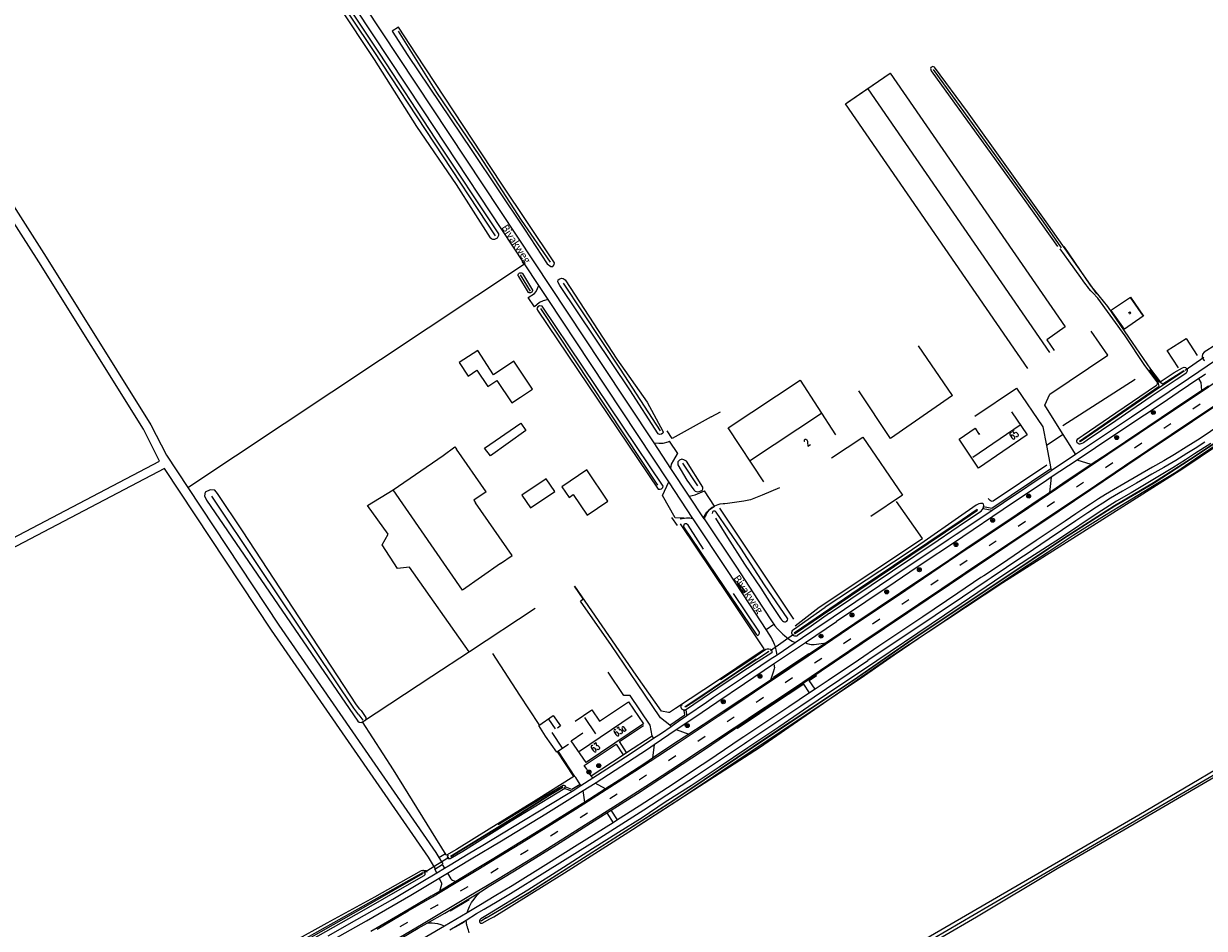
# Model space of a CAD drawing. Extents: x 177628 to 188968, y 384226 to 390673.
# Tile 362 of 393: x 185481 to 185885, y 387807 to 388116. Entities that reach past the tile are written whole.
import ezdxf

# ---------------------------------------------------------------- set-up
doc = ezdxf.new("R2010")
doc.units = 0
doc.linetypes.add('VW-3-9_STREEP', pattern=[12, 3, -9])
for name, color, linetype, lineweight in [('1237', 253, 'Continuous', 13), ('2901', 253, 'Continuous', 13), ('4502', 253, 'Continuous', 13), ('B-AF-CULT-GD', 253, 'HEKWERK', 13), ('B-AF-HAAG-GD', 253, 'HAAG', 13), ('B-AF-HEGR-GD', 253, 'HEKHAAG', 13), ('B-AF-HEKW-GD', 253, 'HEKWERK', 13), ('B-AF-RAST-GD', 253, 'HEKWERK', 13), ('B-BP-BOOM-GD', 253, 'Continuous', 13), ('B-GB-BOUW-GD', 14, 'Continuous', 13), ('B-GB-NOKL-GD', 14, 'Continuous', 13), ('B-MK-ASSTRP-GD', 253, 'VW-3-9_STREEP', 13), ('B-MK-DRIEH-GD', 253, 'VW-HAAIETAND50-L-B', 13), ('B-MK-PIJL-GD', 253, 'Continuous', 13), ('B-MK-STRP-GD', 253, 'Continuous', 13), ('B-TR-SLOO-GD', 253, 'Continuous', 13), ('B-VH-FPAD-GD', 8, 'Continuous', 13), ('B-VH-GOOT-GD', 253, 'Continuous', 13), ('B-VH-HFDR-GD', 8, 'Continuous', 13), ('B-VH-MATE-GD', 253, 'Continuous', 13), ('B-VH-OVRG-GD', 8, 'Continuous', 13), ('B-WT-HDUIK-GD', 253, 'Continuous', 13), ('B01_D', 14, 'Continuous', 9), ('B01_T', 14, 'Continuous', 9), ('B02_F', 14, 'Continuous', 9), ('B02_T', 14, 'Continuous', 9), ('B14_F', 14, 'Continuous', 9), ('T02_F', 253, 'RASTER', 9), ('T03_F', 253, 'Continuous', 9), ('T03_T', 253, 'Continuous', 9), ('T04_F', 253, 'HAAG', 9), ('T07_F', 253, 'Continuous', 9), ('T09_F', 253, 'Continuous', 9), ('T09_T', 253, 'Continuous', 9), ('T10_F', 253, 'Continuous', 9), ('T22_F', 253, 'Continuous', 9), ('V00_F', 8, 'Continuous', 9), ('V00_T', 8, 'Continuous', 9), ('V06_F', 8, 'Continuous', 9), ('Z06', 7, 'Continuous', 9)]:
    doc.layers.add(name, color=color, linetype=linetype, lineweight=lineweight)
doc.styles.add('Legend', font='calibri.ttf')
doc.styles.add('ROMANS', font='ROMANS.shx', dxfattribs={"oblique": 45})
doc.linetypes.add('HAAG', pattern='A,4,-1,[5,TOPOCAD.SHX,S=0.35,R=0,X=-0.35,Y=-0.35],-1', length=6)
doc.linetypes.add('HEKHAAG', pattern='A,7,-1.5,[1,ProvNB.shx,S=0.75,R=45,X=0,Y=0],-1.5,7,-1.5,[1,ProvNB.shx,S=0.75,R=0,X=0,Y=0],-1.5', length=20)
doc.linetypes.add('HEKWERK', pattern='A,7,-1.5,[1,ProvNB.shx,S=0.75,R=0,X=0,Y=0],-1.5', length=10)
doc.linetypes.add('RASTER', pattern='A,4,-1,[4,TOPOCAD.SHX,S=0.5,R=0,X=-0.5,Y=0],-1', length=6)
doc.linetypes.add('VW-HAAIETAND50-L-B', pattern='A,0,-0.5,[138,NLCS.SHX,S=1,R=0,X=-0.625,Y=0],-0.5', length=1)

# ---------------------------------------------------------------- blocks, each defined once
blk = doc.blocks.new('2901_2901', base_point=(177628.113717, 385871.174588))
at = {"layer": '2901'}
for radius in [0.675, 0.45, 0.225]:
    blk.add_circle((177628.113717, 385871.174588), radius, dxfattribs=at)
blk = doc.blocks.new('1237_1237', base_point=(177627.545238, 385871.174588))
at = {"layer": '1237'}
blk.add_polyline3d([(177631.545238, 385871.68062, 0), (177631.543372, 385870.675867, 0), (177627.545238, 385871.174588, 0)], close=True, dxfattribs=at)
blk.add_polyline3d([(177631.034959, 385871.531102, 0), (177631.035602, 385870.817499, 0), (177628.200317, 385871.178854, 0), (177631.03076, 385871.532031, 0)], dxfattribs=at)

msp = doc.modelspace()

# ---------------------------------------------------------------- linework, layer by layer
at = {"layer": 'B-AF-CULT-GD', "flags": 128}
for points in [[(185798.448, 387989.099), (185786.761, 388006.131)], [(185777.213, 387974.374), (185766.32, 387990.643)]]:
    msp.add_lwpolyline(points, dxfattribs=at)
at = {"layer": 'B-AF-HAAG-GD', "flags": 128}
for points in [[(185830.649, 387965.247), (185812.35, 387952.885), (185811.958, 387952.866), (185811.579, 387952.951), (185811.299, 387953.123), (185810.633, 387953.835)], [(185718.632, 387950.53), (185744.027, 387912.576)], [(185752.839, 387916.603), (185788.132, 387940.143), (185779.294, 387952.777)], [(185633.165, 387901.495), (185655.648, 387916.358)], [(185744.518, 387910.215), (185752.839, 387916.603)]]:
    msp.add_lwpolyline(points, dxfattribs=at)
at = {"layer": 'B-AF-HEGR-GD', "flags": 128}
for points in [[(185656.964, 387876.487), (185650.381, 387886.555)], [(185668.886, 387858.729), (185663.383, 387866.985)]]:
    msp.add_lwpolyline(points, dxfattribs=at)
at = {"layer": 'B-AF-HEKW-GD', "flags": 128}
msp.add_lwpolyline([(185650.381, 387886.555), (185641.158, 387900.761)], dxfattribs=at)
at = {"layer": 'B-AF-RAST-GD', "flags": 128}
for points in [[(185859.229, 388022.618), (185863.606, 388016.236), (185857.243, 388011.842), (185852.731, 388018.198)], [(185836.136, 387978.873), (185860.911, 387994.734)], [(185798.448, 387989.099), (185777.213, 387974.374)], [(185705.199, 387945.171), (185721.749, 387920.587), (185733.808, 387902.378)], [(185701.231, 387880.645), (185698.823, 387881.087), (185690.181, 387893.438), (185669.137, 387923.843)], [(185668.886, 387858.729), (185655.953, 387850.605), (185639.853, 387840.619), (185628.654, 387833.716), (185625.281, 387831.721), (185625.187, 387831.873), (185607.117, 387860.957), (185596.503, 387877.434), (185620.287, 387893.078), (185633.165, 387901.495)], [(185733.808, 387902.378), (185733.936, 387902.184), (185730.597, 387899.937), (185718.383, 387891.721), (185703.598, 387881.99), (185701.616, 387880.575), (185701.231, 387880.645)]]:
    msp.add_lwpolyline(points, dxfattribs=at)
at = {"layer": 'B-GB-BOUW-GD', "flags": 128}
for points in [[(185824.182, 387998.355), (185761.79, 388088.938), (185777.049, 388099.41), (185836.906, 388012.638), (185830.637, 388008.201), (185833.169, 388004.548)], [(185858.649, 388017.416), (185859.118, 388017.776), (185859.441, 388017.344), (185858.979, 388016.986)], [(185733.837, 387959.498), (185721.659, 387978.088), (185746.266, 387994.297), (185758.424, 387975.686)], [(185818.56, 387983.532), (185823.987, 387975.64), (185807.357, 387964.237), (185800.663, 387974.114), (185806.121, 387977.866), (185807.433, 387975.915), (185807.801, 387976.134)], [(185756.981, 387967.716), (185767.771, 387974.872), (185781.244, 387955.033), (185770.419, 387947.685)], [(185669.265, 387877.633), (185674.97, 387881.511), (185677.614, 387877.602), (185687.538, 387884.286), (185692.701, 387876.717), (185673.081, 387863.522), (185667.884, 387870.921), (185671.941, 387873.698)], [(185667.076, 387869.675), (185663.011, 387866.98), (185659.158, 387872.539), (185656.868, 387876.148), (185661.824, 387879.53), (185664.26, 387876.005), (185663.24, 387875.293)]]:
    msp.add_lwpolyline(points, dxfattribs=at)
at = {"layer": 'B-GB-NOKL-GD', "flags": 128}
for points in [[(185831.694, 388003.838), (185769.505, 388094.015)], [(185753.566, 387982.922), (185729.285, 387966.904)], [(185821.524, 387978.922), (185805.335, 387967.822)], [(185662.581, 387875.032), (185660.308, 387878.305)], [(185670.758, 387867.337), (185688.844, 387879.634)], [(185676.419, 387873.282), (185672.635, 387878.95)], [(185661.33, 387873.727), (185664.902, 387868.453)]]:
    msp.add_lwpolyline(points, dxfattribs=at)
at = {"layer": 'B-MK-ASSTRP-GD', "flags": 128}
msp.add_lwpolyline([(183944.412, 387070.458), (183952.02, 387071.296), (183963.432, 387072.6), (183973.755, 387073.811), (183985.142, 387075.148), (183997.902, 387076.643), (184007.149, 387077.803), (184012.738, 387078.504), (184015.866, 387078.896), (184023.787, 387079.902), (184031.733, 387080.99), (184038.514, 387081.946), (184046.324, 387083.075), (184052.616, 387084.079), (184062.372, 387085.69), (184070.358, 387087.095), (184078.883, 387088.72), (184087.355, 387090.364), (184096.7, 387092.235), (184103.899, 387093.77), (184111.252, 387095.404), (184111.425, 387095.442), (184123.771, 387098.311), (184141.375, 387102.722), (184156.811, 387106.905), (184172.406, 387111.313), (184186.27, 387115.349), (184204.637, 387120.724), (184207.727, 387121.634), (184232.843, 387129.032), (184261.594, 387137.507), (184282.846, 387143.719), (184303.661, 387149.86), (184329.525, 387157.49), (184363.913, 387167.629), (184386.852, 387174.392), (184399.561, 387178.199), (184421.138, 387184.662), (184444.005, 387191.692), (184478.045, 387202.775), (184494.748, 387208.642), (184494.795, 387208.659), (184523.173, 387218.628), (184556.574, 387231.119), (184568.123, 387235.659), (184581.873, 387241.073), (184588.922, 387243.903), (184593.818, 387245.869), (184604.923, 387250.423), (184615.77, 387254.954), (184627.213, 387259.841), (184637.793, 387264.424), (184640.053, 387265.403), (184649.118, 387269.411), (184659.082, 387273.839), (184668.953, 387278.291), (184679.316, 387283.034), (184680.524, 387283.598), (184689.441, 387287.756), (184701.045, 387293.259), (184707.642, 387296.431), (184711.53, 387298.3), (184722.574, 387303.686), (184732.981, 387308.85), (184744.376, 387314.625), (184757.465, 387321.371), (184764.891, 387325.23), (184769.978, 387327.929), (184772.279, 387329.149), (184779.804, 387333.137), (184788.663, 387337.88), (184796.924, 387342.374), (184806.667, 387347.717), (184820.048, 387355.183), (184832.827, 387362.444), (184841.52, 387367.432), (184852.236, 387373.672), (184857.149, 387376.589), (184862.643, 387379.851), (184875.281, 387387.456), (184888.489, 387395.43), (184901.182, 387403.142), (184912.27, 387409.862), (184924.556, 387417.313), (184935.934, 387424.236), (184942.669, 387428.329), (184949.693, 387432.598), (184962.622, 387440.407), (184975.889, 387448.482), (184988.19, 387455.933), (185001.979, 387464.296), (185015.043, 387472.229), (185028.182, 387480.188), (185030.347, 387481.499), (185044.149, 387489.84), (185073.274, 387507.538), (185096.242, 387521.471), (185113.689, 387532.026), (185114.259, 387532.371), (185120.036, 387535.878), (185131.893, 387543.117), (185146.548, 387552), (185161.393, 387560.989), (185172.777, 387567.864), (185182.893, 387573.996), (185193.695, 387580.423), (185199.264, 387583.686), (185204.585, 387586.804), (185212.923, 387591.643), (185221.14, 387596.338), (185232.105, 387602.57), (185240.882, 387607.498), (185249.419, 387612.192), (185257.663, 387616.673), (185269.427, 387623.04), (185286.671, 387632.329), (185294.499, 387636.546), (185316.587, 387648.416), (185329.692, 387655.461), (185348.253, 387665.478), (185369.366, 387676.846), (185374.563, 387679.641), (185390.424, 387688.172), (185400.986, 387693.869), (185422.114, 387705.266), (185443.177, 387716.608), (185462.76, 387727.158), (185466.73, 387729.298), (185497.075, 387745.679), (185513.336, 387754.404), (185525.616, 387760.989), (185535.704, 387766.436), (185545.139, 387771.54), (185550.773, 387774.601), (185554.252, 387776.491), (185561.636, 387780.477), (185568.948, 387784.48), (185577.123, 387788.996), (185586.07, 387793.974), (185595.122, 387799.084), (185603.096, 387803.642), (185613.748, 387809.838), (185622.033, 387814.709), (185629.021, 387818.899), (185635.198, 387822.604), (185637.515, 387824.01), (185644.061, 387827.983), (185652.489, 387833.182), (185661.818, 387838.964), (185670.926, 387844.668), (185679.882, 387850.337), (185691.271, 387857.643), (185699.088, 387862.764), (185706.4, 387867.567), (185719.727, 387876.444), (185721.675, 387877.754), (185729.973, 387883.334), (185732.242, 387884.86), (185738.299, 387888.973), (185757.89, 387902.042), (185765.768, 387907.38), (185804.927, 387933.722), (185805.444, 387934.069), (185845.245, 387960.79), (185875.094, 387980.841), (185887.944, 387989.473), (185905.016, 388000.94), (185940.462, 388024.767), (185970.341, 388044.898), (185970.919, 388045.287), (185982.816, 388053.292), (186020.236, 388078.437), (186053.905, 388101.084), (186060.105, 388105.254), (186099.969, 388132.042), (186136.894, 388156.876), (186139.014, 388158.302), (186178.944, 388185.13), (186211.32, 388206.914), (186219.794, 388212.613), (186258.815, 388238.852), (186294.99, 388263.063), (186302.966, 388268.318), (186324.939, 388282.795), (186354.934, 388302.418), (186384.967, 388322.047), (186386.61, 388323.124), (186415.006, 388341.733), (186447.357, 388363.161), (186469.928, 388378.422), (186487.988, 388390.634), (186522.539, 388414.381), (186552.061, 388434.794), (186552.375, 388435.011), (186591.589, 388462.132), (186621.245, 388482.669), (186634.606, 388491.916), (186650.955, 388503.231), (186680.626, 388523.721), (186716.861, 388548.786), (186720.265, 388551.141), (186761.12, 388579.373), (186799.113, 388605.659), (186800.413, 388606.558), (186843.546, 388636.4), (186881.346, 388662.561), (186902.899, 388677.477), (186914.87, 388685.771), (186928.834, 388695.48), (186943.945, 388706.066), (186956.492, 388714.945), (186962.785, 388719.488), (186972.094, 388726.208), (186986.385, 388736.608), (186999.405, 388746.231), (187012.404, 388755.989), (187025.791, 388766.134), (187038.048, 388775.406), (187042.93, 388779.107), (187049.596, 388784.161), (187059.688, 388791.795), (187070.007, 388799.64), (187080.386, 388807.484), (187091.627, 388815.999), (187104.113, 388825.452), (187116.189, 388834.57), (187122.69, 388839.475), (187124.579, 388840.901), (187128.403, 388843.794), (187136.942, 388850.255), (187152.391, 388861.968), (187156.649, 388865.209), (187165.198, 388871.66), (187172.972, 388877.552), (187180.679, 388883.391), (187187.857, 388888.815), (187194.476, 388893.815), (187200.809, 388898.618), (187202.426, 388899.838), (187207.173, 388903.419), (187213.258, 388907.982), (187220.155, 388913.104), (187226.601, 388917.892), (187234.132, 388923.385), (187241.035, 388928.349), (187247.153, 388932.714), (187253.715, 388937.328), (187259.552, 388941.389), (187265.664, 388945.606), (187271.763, 388949.75), (187279.179, 388954.712), (187284.034, 388957.938), (187288.001, 388960.573), (187296.417, 388966.088), (187304.113, 388971.043), (187312.488, 388976.371), (187321.175, 388981.845), (187329.2, 388986.794), (187336.423, 388991.171), (187347.234, 388997.666), (187355.385, 389002.491), (187364.617, 389007.889), (187369.274, 389010.564), (187373.351, 389012.906), (187383.55, 389018.746), (187391.354, 389023.182), (187399.729, 389027.947), (187409.043, 389033.149), (187417.7, 389037.939), (187425.952, 389042.506), (187435.215, 389047.522), (187443.298, 389051.859), (187449.185, 389054.994), (187456.297, 389058.639), (187463.273, 389062.161), (187471.291, 389066.134), (187479.197, 389069.969), (187486.731, 389073.532), (187495.836, 389077.681), (187502.129, 389080.449), (187505.366, 389081.872), (187515.302, 389086.134), (187524.74, 389090.108), (187533.55, 389093.818), (187544.216, 389098.293), (187548.392, 389100.027), (187552.912, 389101.905), (187561.746, 389105.557), (187569.799, 389108.937), (187579.694, 389113.029), (187589.404, 389117.045), (187600.626, 389121.678), (187611.176, 389126.036), (187620.579, 389129.941), (187627.506, 389132.811), (187635.464, 389136.159), (187640.702, 389138.397), (187642.123, 389139.004), (187649.209, 389142.094), (187655.76, 389144.998), (187661.931, 389147.773), (187666.965, 389150.098), (187673.133, 389153.049), (187678.06, 389155.479), (187685.805, 389159.33), (187693.353, 389163.127), (187700.589, 389166.873), (187710.043, 389171.904), (187717.972, 389176.292), (187724.462, 389179.979), (187729.627, 389183.021), (187730.532, 389183.554), (187736.361, 389187.049), (187741.741, 389190.353), (187747.177, 389193.778), (187753.716, 389197.979), (187760.089, 389202.175), (187766.168, 389206.249), (187773.118, 389210.99), (187778.727, 389214.924), (187784.459, 389219.069), (187789.352, 389222.66), (187795.124, 389226.932), (187800.154, 389230.719), (187806.175, 389235.283), (187811.497, 389239.481), (187812.14, 389239.988), (187816.945, 389243.825), (187823.942, 389249.6), (187830.458, 389254.877), (187837.294, 389260.699), (187843.444, 389266.007), (187848.199, 389270.121), (187854.933, 389275.94), (187861.712, 389281.812), (187869.164, 389288.253), (187876.351, 389294.48), (187884.405, 389301.452), (187887.829, 389304.422), (187888.334, 389304.861), (187889.364, 389305.754), (187892.772, 389308.696), (187897.265, 389312.503), (187901.072, 389315.671), (187905.63, 389319.389), (187910.153, 389323.072), (187914.275, 389326.394), (187918.745, 389329.944), (187922.394, 389332.834), (187926.332, 389335.907), (187929.595, 389338.428), (187933.176, 389341.134), (187936.658, 389343.755), (187940.773, 389346.797), (187945.751, 389350.425), (187949.016, 389352.775), (187952.932, 389355.569), (187956.47, 389358.093), (187959.735, 389360.384), (187964.174, 389363.496), (187967.993, 389366.149), (187971.877, 389368.808), (187976.082, 389371.666), (187982.065, 389375.666)], dxfattribs=at)
at = {"layer": 'B-MK-DRIEH-GD', "flags": 128}
for points in [[(185749.304, 387900.655), (185737.206, 387892.532)], [(185626.566, 387812.75), (185633.082, 387816.595)], [(185628.409, 387807.229), (185631.384, 387808.954)]]:
    msp.add_lwpolyline(points, dxfattribs=at)
at = {"layer": 'B-MK-STRP-GD', "flags": 128}
for points in [[(185762.781, 387909.346), (185782.398, 387922.523), (185803.103, 387936.455), (185804.883, 387937.653), (185824.52, 387950.821), (185841.226, 387962.046), (185862.228, 387976.17), (185885.941, 387992.069), (185886.122, 387992.19), (185905.736, 388005.372), (185928.192, 388020.48), (185944.008, 388031.118), (185963.909, 388044.513), (185969.09, 388048.005), (185981.486, 388056.357)], [(185922.769, 388008.909), (185908.822, 387999.55), (185891.931, 387988.188), (185889.776, 387986.741), (185873.244, 387975.641), (185857.298, 387964.897), (185844.45, 387956.272), (185831.91, 387947.859), (185821.016, 387940.554), (185809.457, 387932.802), (185806.753, 387930.986), (185794.705, 387922.892), (185778.485, 387911.997), (185766.745, 387904.108)], [(185754.903, 387904.008), (185762.781, 387909.346)], [(185766.745, 387904.108), (185756.145, 387896.966), (185747.162, 387890.911), (185736.907, 387884.048), (185732.044, 387880.81), (185724.58, 387875.839), (185723.721, 387875.267), (185712.859, 387868.032), (185702.074, 387860.888), (185693.536, 387855.329), (185683.718, 387848.997), (185669.385, 387839.942), (185656.745, 387832.057), (185643.308, 387823.797), (185639.315, 387821.398), (185632.956, 387817.578)], [(185736.767, 387891.829), (185754.903, 387904.008)], [(185601.564, 387806.497), (185612.216, 387812.694), (185620.501, 387817.565), (185627.489, 387821.754), (185633.666, 387825.46), (185635.983, 387826.866), (185642.529, 387830.838), (185650.957, 387836.037), (185660.286, 387841.819), (185669.394, 387847.524), (185678.35, 387853.192), (185689.739, 387860.498), (185697.556, 387865.62), (185704.868, 387870.423), (185718.195, 387879.299), (185720.143, 387880.609), (185728.441, 387886.189), (185730.71, 387887.715), (185736.767, 387891.829)], [(185632.956, 387817.578), (185617.258, 387808.234)], [(185617.258, 387808.234), (185608.93, 387803.367), (185597.044, 387796.541), (185583.08, 387788.661), (185569.584, 387781.228), (185560.089, 387776.034), (185552.682, 387772.003), (185552.307, 387771.802), (185546.583, 387768.715), (185541.689, 387766.056), (185535.661, 387762.791), (185526.946, 387758.12), (185518.89, 387753.754)]]:
    msp.add_lwpolyline(points, dxfattribs=at)
at = {"layer": 'B-TR-SLOO-GD', "flags": 128}
for points in [[(185868.504, 387993.554), (185868.479, 387993.726), (185864.198, 387999.367), (185857.488, 388009.541), (185848.115, 388022.432), (185846.371, 388024.213), (185845.711, 388024.941), (185845.037, 388025.723), (185844.544, 388026.347), (185843.984, 388027.123), (185843.13, 388028.286), (185842.278, 388029.519), (185838.234, 388035.133), (185835.189, 388039.271)], [(185836.472, 388040.102), (185845.492, 388026.898), (185851.4, 388019.543), (185858.671, 388009.091), (185866.12, 387998.092), (185869.081, 387994.221), (185869.139, 387994.146)], [(185888.449, 388006.381), (185884.5, 388003.949), (185883.902, 388003.204), (185883.787, 388002.416), (185883.877, 388002.065), (185884.133, 388001.537), (185884.386, 388001.211), (185884.609, 388001.09)], [(185869.139, 387994.146), (185869.177, 387994.127), (185869.361, 387994.036), (185869.594, 387993.965), (185869.823, 387994.038), (185874.281, 387996.96), (185877.047, 387998.526), (185877.686, 387998.808), (185878.158, 387998.731), (185878.512, 387998.357), (185878.663, 387997.971), (185878.652, 387997.548), (185878.531, 387997.178), (185878.31, 387996.794), (185877.933, 387996.411), (185874.95, 387994.43), (185866.353, 387988.732), (185854.302, 387980.38), (185844.484, 387973.802), (185843.188, 387972.942), (185842.712, 387972.707), (185842.303, 387972.573), (185841.95, 387972.487), (185841.735, 387972.484), (185841.362, 387972.632), (185841.082, 387972.879), (185840.979, 387973.167), (185840.983, 387973.694), (185841.266, 387974.278), (185841.7, 387974.624), (185843.11, 387975.487), (185854.296, 387983.119), (185868.245, 387992.673), (185868.472, 387992.888), (185868.566, 387993.127), (185868.504, 387993.554)], [(185869.045, 387994.015), (185869.112, 387993.929), (185870.322, 387993.075), (185877.51, 387997.674), (185877.638, 387997.44), (185869.226, 387991.856), (185842.038, 387973.266), (185841.911, 387973.501), (185869.082, 387992.239), (185868.769, 387993.676), (185868.722, 387993.739)], [(185868.722, 387993.739), (185865.711, 387997.725)], [(185865.96, 387997.959), (185869.045, 387994.015)], [(185637.194, 387809.246), (185637.128, 387809.354), (185638.646, 387810.28), (185639.599, 387810.842), (185653.464, 387819.018), (185669.608, 387829.3), (185702.305, 387850.171), (185735.823, 387872.701), (185764.441, 387891.654), (185784.634, 387905.653), (185825.694, 387933.091), (185836.383, 387940.235), (185853.783, 387951.44), (185867.214, 387959.29), (185879.809, 387967.419), (185910.584, 387987.87)], [(185910.694, 387987.657), (185879.857, 387967.232), (185867.376, 387959.145), (185853.958, 387951.226), (185836.395, 387940.01), (185825.881, 387932.986), (185784.786, 387905.533), (185764.502, 387891.547), (185735.899, 387872.524), (185702.366, 387850.063), (185669.671, 387829.167), (185653.506, 387818.923), (185639.678, 387810.706), (185638.608, 387810.07)], [(185768.309, 387893.264), (185778.501, 387900.362), (185786.644, 387905.898), (185795.652, 387911.945), (185803.578, 387917.374), (185812.453, 387923.301), (185822.308, 387929.916), (185826.519, 387932.627), (185830.8, 387935.382), (185839.713, 387941.334), (185850.417, 387948.081), (185858.226, 387952.863), (185867.366, 387958.392), (185874.81, 387962.853), (185883.257, 387968.669), (185899.464, 387979.427)], [(185886.741, 387972.712), (185881.233, 387969.088), (185878.079, 387967.109), (185873.75, 387964.337), (185866.37, 387959.886), (185859.482, 387955.798), (185854.556, 387952.883), (185848.28, 387948.893), (185835.303, 387940.326), (185824.885, 387933.547), (185815.57, 387927.486), (185795.715, 387913.892), (185767.981, 387895.217)], [(185717.3, 387947.059), (185721.431, 387940.51), (185727.275, 387931.345), (185732.78, 387923.153), (185736.326, 387917.534), (185739.566, 387912.762), (185739.908, 387912.317), (185740.249, 387911.965), (185740.53, 387911.75), (185740.905, 387911.611), (185741.306, 387911.65), (185741.672, 387911.855), (185741.978, 387912.191), (185742.096, 387912.619), (185734.137, 387924.262), (185725.941, 387936.814), (185717.541, 387949.203), (185717.22, 387949.458), (185716.613, 387949.544), (185716.358, 387949.363), (185716.25, 387949.166), (185716.185, 387948.726)], [(185744.374, 387907.53), (185766.709, 387922.69), (185801.905, 387946.469), (185806.928, 387949.862), (185806.82, 387950.026), (185801.699, 387946.584), (185766.52, 387922.933), (185744.207, 387907.763)], [(185756.335, 387914.584), (185777.827, 387929.058), (185793.478, 387939.592), (185802.854, 387945.939), (185808.202, 387949.559), (185808.516, 387949.917), (185808.853, 387950.398), (185808.98, 387950.946), (185809.154, 387951.441), (185809.002, 387951.935), (185808.646, 387952.138), (185807.985, 387952.116), (185807.447, 387951.967), (185806.551, 387951.508), (185800.44, 387947.287), (185788.688, 387939.172), (185782.857, 387935.145), (185754.894, 387916.605)], [(185713.227, 387936.455), (185708.73, 387943.473), (185707.91, 387944.672), (185707.346, 387945.145), (185706.899, 387945.187), (185706.601, 387945.022), (185706.453, 387944.728), (185706.378, 387944.402), (185706.334, 387944.113), (185720.222, 387923.751), (185731.268, 387907.396), (185731.562, 387907.083), (185731.764, 387906.971), (185731.947, 387907.04), (185732.127, 387907.244), (185732.341, 387907.764), (185732.374, 387908.061), (185723.497, 387921.319)], [(185756.335, 387914.584), (185750.003, 387910.175), (185745.411, 387906.979), (185745.113, 387906.77), (185744.74, 387906.72), (185744.405, 387906.749), (185744.13, 387906.829), (185743.932, 387906.93), (185743.681, 387907.156), (185743.499, 387907.429), (185743.433, 387907.716), (185743.481, 387908.079), (185743.579, 387908.428), (185743.795, 387908.76), (185743.985, 387909.001), (185754.894, 387916.605)], [(185719.034, 387891.898), (185730.765, 387899.689), (185731.18, 387899.965), (185734.504, 387902.249), (185734.981, 387902.407), (185735.592, 387902.445), (185736.118, 387902.275), (185736.459, 387901.894), (185736.601, 387901.568), (185736.602, 387901.198), (185736.565, 387901.078), (185731.891, 387898.019), (185720.602, 387890.633), (185707.353, 387881.641), (185706.692, 387881.373), (185706.336, 387881.407), (185705.995, 387881.597), (185705.834, 387881.762), (185705.669, 387881.989), (185705.534, 387882.301), (185705.489, 387882.54), (185705.699, 387882.985), (185705.889, 387883.19)], [(185735.384, 387901.718), (185735.463, 387901.397), (185731.411, 387898.731), (185724.53, 387894.205), (185710.566, 387884.747), (185707.042, 387882.381), (185706.927, 387882.643), (185708.164, 387883.436), (185724.48, 387894.395), (185731.263, 387898.95)], [(185767.981, 387895.217), (185758.508, 387888.969), (185749.223, 387882.609), (185738.954, 387875.6), (185728.331, 387868.503), (185718.578, 387861.904), (185709.005, 387855.48), (185700.149, 387849.872), (185692.246, 387844.6), (185684.174, 387839.563), (185675.271, 387833.994), (185665.28, 387827.597), (185653.081, 387819.765), (185639.288, 387811.381), (185637.026, 387810.006), (185636.635, 387809.605), (185636.526, 387809.308), (185636.534, 387809.033), (185636.679, 387808.756), (185636.931, 387808.541), (185637.177, 387808.457), (185637.464, 387808.489), (185640.103, 387809.97), (185641.448, 387810.726), (185665.692, 387825.715), (185688.909, 387840.514), (185706.051, 387851.636), (185727.509, 387865.975), (185749.888, 387880.933), (185768.309, 387893.264)], [(185642.98, 387842.278), (185659.432, 387852.322), (185665.177, 387855.702), (185665.474, 387855.764), (185665.778, 387855.664), (185665.932, 387855.458), (185665.848, 387855.186), (185665.59, 387854.732), (185665.769, 387854.631), (185647.404, 387843.432), (185630.829, 387833.027), (185626.502, 387830.563), (185626.276, 387830.498), (185625.974, 387830.512), (185625.811, 387830.65), (185625.687, 387830.833), (185625.658, 387831.213), (185625.751, 387831.443), (185625.97, 387831.749)], [(185626.637, 387831.388), (185647.666, 387844.272), (185660.344, 387852.322), (185664.923, 387855.099), (185665.043, 387854.923), (185660.515, 387852.143), (185647.742, 387844.128), (185626.716, 387831.158)], [(185572.095, 387799.856), (185596.839, 387813.854), (185617.178, 387825.463), (185617.061, 387825.729), (185571.835, 387800.24)], [(185576.174, 387801.178), (185597.099, 387813.023), (185611.057, 387821.023), (185617.643, 387824.816), (185617.925, 387825.178), (185617.958, 387825.768), (185617.758, 387826.165), (185617.448, 387826.431), (185616.975, 387826.485), (185616.594, 387826.378), (185600.629, 387817.411), (185584.34, 387808.513), (185572.775, 387802.141)]]:
    msp.add_lwpolyline(points, dxfattribs=at)
at = {"layer": 'B-VH-FPAD-GD', "flags": 128}
for points in [[(185757.53, 387913.312), (185777.361, 387926.647), (185796.971, 387939.813), (185799.659, 387941.615), (185804.628, 387944.948), (185811.983, 387949.881), (185815.828, 387952.459), (185832.187, 387963.445), (185840.47, 387969.007), (185859.686, 387981.788), (185879.124, 387994.861), (185882.706, 387997.283), (185894.489, 388005.254)], [(185884.964, 387996.425), (185883.807, 387995.642), (185882.65, 387994.859), (185875.655, 387990.112), (185870.18, 387986.402), (185864.077, 387982.376), (185853.595, 387975.358), (185841.014, 387967), (185832.213, 387961.114), (185829.778, 387959.485), (185825.806, 387956.812), (185815.76, 387950.049), (185801.946, 387940.754), (185800.763, 387939.96), (185786.364, 387930.294), (185778.825, 387925.241), (185758.66, 387911.704)], [(185893.371, 387981.381), (185883.126, 387974.435), (185878.35, 387971.405), (185874.337, 387968.956), (185870.683, 387966.787), (185866.817, 387964.579), (185861.965, 387961.757), (185856.978, 387958.858), (185853.436, 387956.817), (185850.777, 387955.217), (185848.412, 387953.716), (185845.598, 387951.891), (185843.289, 387950.372), (185840.585, 387948.555), (185836.913, 387946.061), (185832.113, 387942.857), (185827.054, 387939.456), (185822.083, 387936.127), (185821.275, 387935.579), (185815.481, 387931.654), (185809.136, 387927.415), (185808.153, 387926.758), (185800.281, 387921.488), (185788.251, 387913.385), (185773.164, 387903.255), (185766.19, 387898.565)], [(185884.726, 387973.127), (185881.486, 387971.003), (185878.601, 387969.192), (185874.791, 387966.876), (185870.693, 387964.504), (185866.603, 387962.14), (185861.313, 387959.059), (185856.567, 387956.305), (185852.476, 387953.906), (185849.843, 387952.284), (185847.67, 387950.862), (185844.731, 387948.934), (185840.607, 387946.158), (185831.432, 387939.988), (185823.222, 387934.483), (185822.088, 387933.723), (185811.634, 387926.669), (185810.251, 387925.744), (185801.79, 387920.085), (185792.462, 387913.843), (185769.466, 387898.407)], [(185584.736, 387804.157), (185594.647, 387809.749), (185606.889, 387816.762), (185617.178, 387822.828), (185622.009, 387825.714), (185624.64, 387827.286), (185626.565, 387828.435), (185632.746, 387832.178), (185637.749, 387835.207), (185651.679, 387843.607), (185666.348, 387852.516), (185668.245, 387853.722), (185671.265, 387855.642), (185675.32, 387858.22), (185686.494, 387865.46), (185692.241, 387869.206), (185696.14, 387871.805), (185698.793, 387873.573), (185702.148, 387875.865), (185704.68, 387877.596), (185707.548, 387879.568), (185714.199, 387884.143), (185716.662, 387885.806), (185726.516, 387892.463), (185732.814, 387896.65), (185736.055, 387898.804), (185738.409, 387900.394), (185744.618, 387904.585), (185747.131, 387906.281), (185750.959, 387908.87), (185757.53, 387913.312)], [(185580.728, 387799.612), (185597.953, 387809.359), (185613.098, 387818.107), (185622.752, 387823.872), (185625.637, 387825.599), (185633.772, 387830.494), (185644.124, 387836.723), (185659.316, 387845.942), (185662.035, 387847.592), (185672.063, 387853.861), (185676.182, 387856.461), (185694.093, 387868.096), (185696.381, 387869.647), (185703.898, 387874.742), (185710.22, 387879.027), (185717.776, 387884.143), (185727.239, 387890.551), (185737.21, 387897.247), (185742.972, 387901.116), (185748.087, 387904.568), (185758.66, 387911.704)], [(185766.19, 387898.565), (185755.821, 387891.591), (185751.373, 387888.592), (185749.496, 387887.327), (185742.413, 387882.553), (185727.048, 387872.257), (185726.142, 387871.652), (185714.654, 387863.973), (185712.706, 387862.67), (185700.942, 387854.863), (185691.169, 387848.588), (185683.776, 387843.855), (185682.28, 387842.897), (185670.01, 387835.165), (185659.296, 387828.513), (185647.732, 387821.306), (185641.621, 387817.613), (185636.948, 387814.789), (185632.31, 387812.034), (185624.582, 387807.443), (185611.172, 387799.605)], [(185626.365, 387806.204), (185631.951, 387809.585), (185635.568, 387811.774), (185638.172, 387813.313), (185642.634, 387815.951), (185647.203, 387818.651), (185658.965, 387825.943), (185675.266, 387836.109), (185692.786, 387847.271), (185710.844, 387859.047), (185720.017, 387865.156), (185727.239, 387870.014), (185727.994, 387870.521), (185737.954, 387877.224), (185746.481, 387882.921), (185759.813, 387891.864), (185769.466, 387898.407)]]:
    msp.add_lwpolyline(points, dxfattribs=at)
at = {"layer": 'B-VH-GOOT-GD', "flags": 128}
for points in [[(185832.087, 387963.975), (185811.919, 387950.433), (185808.98, 387950.946), (185808.853, 387950.398), (185811.983, 387949.881)], [(185701.702, 387876.232), (185706.826, 387879.777), (185706.544, 387881.328), (185707.133, 387881.479), (185707.346, 387879.953), (185707.548, 387879.568)], [(185674.816, 387858.946), (185682.107, 387863.731), (185685.767, 387866.132), (185686.906, 387866.88), (185695.668, 387872.629)], [(185671.035, 387855.991), (185668.196, 387854.303), (185665.848, 387855.186), (185665.59, 387854.732), (185668.245, 387853.722)]]:
    msp.add_lwpolyline(points, dxfattribs=at)
at = {"layer": 'B-VH-HFDR-GD', "flags": 128}
for points in [[(185767.529, 387904.358), (185783.09, 387914.849), (185797.325, 387924.413), (185806.866, 387930.817), (185812.724, 387934.75), (185817.296, 387937.818), (185829.34, 387945.902), (185845.723, 387956.876), (185862.657, 387968.285), (185880.511, 387980.283), (185889.88, 387986.586), (185898.725, 387992.537), (185917.448, 388005.131), (185923.543, 388009.214), (185934.345, 388016.456), (185952.12, 388028.442), (185969.965, 388040.469), (185972.856, 388042.408), (185977.225, 388045.338), (185986.254, 388051.394)], [(185886.016, 387992.348), (185883.684, 387990.779), (185881.627, 387989.394), (185874.042, 387984.313), (185865.184, 387978.322), (185857.619, 387973.28), (185849.759, 387968.04), (185845.867, 387965.476), (185836.139, 387958.939), (185831.537, 387955.802), (185828.106, 387953.488), (185820.489, 387948.351), (185809.268, 387940.817), (185802.999, 387936.61), (185797.443, 387932.881), (185788.237, 387926.667), (185765.027, 387911.066)], [(185765.027, 387911.066), (185755.125, 387904.442), (185750.116, 387901.09), (185736.129, 387891.706), (185728.271, 387886.443), (185725.654, 387884.691), (185719.946, 387880.903), (185713.095, 387876.357), (185708.249, 387873.226), (185703.081, 387869.888), (185695.775, 387864.945), (185693.486, 387863.396), (185684.372, 387857.465), (185679.735, 387854.524), (185672.553, 387849.969), (185661.401, 387842.946), (185661.286, 387842.873), (185650.336, 387836.074), (185640.866, 387830.239), (185635.794, 387827.177), (185628.491, 387822.77), (185622.945, 387819.448), (185620.044, 387817.71), (185608.622, 387811.04), (185599.379, 387805.706)], [(185606.948, 387801.7), (185615.592, 387806.764), (185618.706, 387808.553), (185624.667, 387811.979), (185634.033, 387817.477), (185636.887, 387819.273), (185639.579, 387820.965), (185639.822, 387821.118), (185648.523, 387826.429), (185662.89, 387835.333), (185675.84, 387843.531), (185680.154, 387846.26), (185681.632, 387847.196), (185690.593, 387852.867), (185705.961, 387862.906), (185712.489, 387867.289), (185716.008, 387869.651), (185723.927, 387874.959), (185724.6, 387875.41), (185729.069, 387878.405), (185732.23, 387880.533), (185740.425, 387886.048), (185747.295, 387890.664), (185749.096, 387891.875), (185751.681, 387893.613), (185753.502, 387894.836), (185767.529, 387904.358)]]:
    msp.add_lwpolyline(points, dxfattribs=at)
at = {"layer": 'B-VH-MATE-GD', "flags": 128}
for points in [[(185836.237, 387975.803), (185830.57, 387971.982)], [(185734.617, 387909.043), (185737.223, 387910.834)]]:
    msp.add_lwpolyline(points, dxfattribs=at)
at = {"layer": 'B-VH-OVRG-GD', "flags": 128}
for points in [[(185836.237, 387975.803), (185836.089, 387976.042), (185830.032, 387985.787), (185831.706, 387989.591), (185851.553, 388002.955), (185845.864, 388011.06)], [(185875.751, 387998.536), (185871.89, 388004.446), (185878.305, 388008.595), (185882.09, 388002.844)], [(185883.684, 387990.779), (185883.541, 387993.532), (185882.65, 387994.859)], [(185806.087, 387982.006), (185820.311, 387991.629), (185829.352, 387978.416), (185830.57, 387971.982)], [(185840.47, 387969.007), (185838.06, 387972.877), (185836.237, 387975.803)], [(185830.57, 387971.982), (185831.721, 387965.907), (185832.087, 387963.975), (185832.187, 387963.445)], [(185845.867, 387965.476), (185841.014, 387967)], [(185832.213, 387961.114), (185831.537, 387955.802)], [(185739.215, 387957.473), (185733.269, 387954.941), (185729.253, 387953.398), (185726.957, 387952.933), (185723.851, 387952.448), (185722.248, 387952.215), (185721.406, 387952.167), (185720.512, 387952.05), (185719.964, 387952.021), (185718.827, 387951.853), (185718.133, 387951.64), (185717.564, 387951.427), (185717.027, 387951.193), (185716.176, 387950.73), (185715.456, 387950.204), (185714.936, 387949.726), (185714.701, 387949.423), (185714.361, 387948.915), (185714.076, 387948.424), (185713.774, 387947.836), (185713.417, 387946.831), (185724.228, 387930.674), (185733.396, 387916.64), (185736.898, 387911.305), (185737.223, 387910.834), (185737.631, 387910.288), (185738.556, 387909.202), (185739.761, 387907.974), (185740.409, 387907.371)], [(185737.038, 387905.026), (185736.749, 387905.608), (185736.476, 387906.104), (185736.253, 387906.512), (185735.933, 387907.073), (185734.617, 387909.043), (185729.087, 387917.523), (185721.402, 387929.164), (185709.717, 387946.852), (185709.395, 387946.973), (185709.018, 387947.05), (185708.574, 387947.123), (185707.985, 387947.158), (185707.387, 387947.115), (185705.263, 387946.732)], [(185698.545, 387878.829), (185690.44, 387890.733), (185681.682, 387903.513), (185671.122, 387918.677), (185672.013, 387919.475), (185669.041, 387923.816)], [(185740.409, 387907.371), (185740.875, 387906.938), (185741.727, 387906.238), (185742.138, 387905.914), (185742.598, 387905.559), (185742.962, 387905.322), (185743.494, 387905.07), (185744.618, 387904.585)], [(185738.409, 387900.394), (185738.042, 387902.068), (185737.823, 387902.924), (185737.675, 387903.458), (185737.516, 387903.912), (185737.273, 387904.504), (185737.038, 387905.026)], [(185748.087, 387904.568), (185748.645, 387904.211), (185749.444, 387903.968), (185750.038, 387903.925), (185751.035, 387903.925), (185752.68, 387904.093), (185755.125, 387904.442)], [(185737.21, 387897.247), (185737.371, 387896.773), (185737.442, 387896.385), (185737.472, 387895.991), (185737.417, 387895.521), (185737.046, 387894.444), (185736.129, 387891.706)], [(185695.668, 387872.629), (185694.976, 387876.264), (185688.135, 387886.434), (185686.005, 387886.47), (185680.625, 387894.46)], [(185751.373, 387888.592), (185749.309, 387891.577), (185751.874, 387893.319), (185751.681, 387893.613)], [(185749.496, 387887.327), (185747.507, 387890.332), (185736.521, 387882.955), (185732.441, 387880.217), (185724.836, 387875.112), (185724.6, 387875.41)], [(185702.148, 387875.865), (185701.702, 387876.232), (185698.545, 387878.829)], [(185686.906, 387866.88), (185684.441, 387870.624), (185692.629, 387876.21)], [(185703.898, 387874.742), (185708.249, 387873.226)], [(185673.273, 387861.189), (185672.39, 387862.472), (185683.315, 387869.793), (185685.767, 387866.132)], [(185696.14, 387871.805), (185695.668, 387872.629)], [(185696.381, 387869.647), (185695.775, 387864.945)], [(185669.225, 387858.737), (185663.639, 387867.213)], [(185675.32, 387858.22), (185674.816, 387858.946), (185673.423, 387860.97), (185673.273, 387861.189)], [(185671.265, 387855.642), (185671.035, 387855.991), (185669.479, 387858.352), (185669.225, 387858.737)], [(185672.553, 387849.969), (185672.063, 387853.861)], [(185679.735, 387854.524), (185676.182, 387856.461)], [(185680.154, 387846.26), (185682.28, 387842.897)], [(185683.776, 387843.855), (185681.632, 387847.196)], [(185622.009, 387825.714), (185621.274, 387827.011), (185623.833, 387828.6), (185624.64, 387827.286)], [(185625.637, 387825.599), (185626.785, 387823.705), (185627, 387823.479), (185627.358, 387823.202), (185628.491, 387822.77)], [(185622.945, 387819.448), (185623.686, 387821.845), (185623.675, 387822.038), (185623.647, 387822.196), (185622.752, 387823.872)], [(185632.31, 387812.034), (185632.68, 387813.119), (185633.138, 387814.264), (185633.811, 387815.529), (185634.717, 387816.772), (185635.614, 387817.924), (185636.887, 387819.273)], [(185624.582, 387807.443), (185623.477, 387807.945), (185622.27, 387808.254), (185621.267, 387808.383), (185620.363, 387808.488), (185618.706, 387808.553)], [(185633.079, 387805.199), (185632.937, 387805.608), (185632.763, 387806.074), (185632.573, 387806.672), (185632.409, 387807.21), (185632.284, 387807.672), (185632.216, 387807.968), (185632.154, 387808.268), (185632.114, 387808.658), (185632.093, 387808.871), (185631.951, 387809.585)]]:
    msp.add_lwpolyline(points, dxfattribs=at)
at = {"layer": 'B-WT-HDUIK-GD', "flags": 128}
for points in [[(185877.959, 387997.733), (185884.402, 388002.209)], [(185736.08, 387901.77), (185744.02, 387907.449)], [(185617.385, 387825.686), (185626.093, 387831.065)]]:
    msp.add_lwpolyline(points, dxfattribs=at)
at = {"layer": 'B01_D', "linetype": 'Continuous'}
msp.add_lwpolyline([(185664.72, 387957.886), (185667.198, 387954.209), (185668.648, 387955.172), (185673.393, 387948.113), (185680.528, 387952.918), (185673.281, 387963.699), (185664.72, 387957.886)], dxfattribs=at)
at = {"layer": 'B01_T', "linetype": 'Continuous'}
for points in [[(185636.023, 388004.448), (185629.574, 388000.353), (185632.709, 387995.741), (185635.608, 387997.711), (185639.38, 387992.16), (185642.452, 387994.249), (185647.664, 387986.581), (185650.581, 387988.566)], [(185650.581, 387988.566), (185654.715, 387991.32), (185648.353, 388000.869), (185641.303, 387996.172), (185636.023, 388004.448)]]:
    msp.add_lwpolyline(points, dxfattribs=at)
at = {"layer": 'B02_F', "linetype": 'Continuous'}
for points in [[(185777.088, 388099.411), (185777.186, 388099.268)], [(185762.572, 388089.491), (185762.58, 388089.48)], [(185650.738, 387979.578), (185652.461, 387977.164), (185640.285, 387968.437), (185638.307, 387971.073), (185650.738, 387979.578)], [(185651.037, 387954.989), (185654.004, 387950.624), (185662.295, 387956.26), (185659.328, 387960.625), (185651.037, 387954.989)]]:
    msp.add_lwpolyline(points, dxfattribs=at)
at = {"layer": 'B02_T', "linetype": 'Continuous'}
for points in [[(185638.874, 387956.155), (185628.73, 387970.71)], [(185607.03, 387956.827), (185624.086, 387968.595)], [(185630.713, 387922.499), (185607.03, 387956.827)], [(185643.728, 387931.569), (185647.771, 387934.387), (185635.233, 387952.377)], [(185643.728, 387931.569), (185630.713, 387922.499)]]:
    msp.add_lwpolyline(points, dxfattribs=at)
at = {"layer": 'B14_F', "linetype": 'Continuous'}
for points in [[(185762.572, 388089.491), (185777.088, 388099.411)], [(185624.086, 387968.595), (185628.176, 387971.531), (185628.73, 387970.71)], [(185638.874, 387956.155), (185634.604, 387953.313), (185635.233, 387952.377)]]:
    msp.add_lwpolyline(points, dxfattribs=at)
at = {"layer": 'T02_F', "linetype": 'RASTER'}
for points in [[(185715.784, 387981.786), (185718.975, 387983.53)], [(185632.978, 387901.372), (185612.668, 387930.351), (185608.523, 387929.881), (185603.254, 387937.975), (185605.308, 387941.68), (185598.222, 387951.488), (185607.03, 387956.827)]]:
    msp.add_lwpolyline(points, dxfattribs=at)
at = {"layer": 'T03_F', "linetype": 'Continuous'}
for points in [[(185852.783, 388018.412), (185859.343, 388022.806), (185863.723, 388016.267), (185863.629, 388016.204)], [(185852.865, 388018.289), (185852.783, 388018.412)]]:
    msp.add_lwpolyline(points, dxfattribs=at)
at = {"layer": 'T03_T', "linetype": 'Continuous'}
for points in [[(185702.272, 387947.332), (185704.183, 387944.57)], [(185622.66, 387830.994), (185624.89, 387832.35)]]:
    msp.add_lwpolyline(points, dxfattribs=at)
at = {"layer": 'T04_F', "linetype": 'HAAG'}
msp.add_lwpolyline([(185715.784, 387981.786), (185702.457, 387974.39), (185700.778, 387977.021)], dxfattribs=at)
at = {"layer": 'T07_F', "linetype": 'Continuous'}
for points in [[(185476.464, 388294.66), (185494.504, 388267.946), (185515.289, 388235.693), (185548.506, 388185.372), (185570.51, 388151.508), (185600.195, 388107.207), (185641.894, 388043.726)], [(185608.737, 388113.812), (185621.909, 388092.844), (185636.525, 388071.173), (185650.848, 388049.114), (185660.771, 388034.769)], [(185835.742, 388039.629), (185829.521, 388048.542), (185791.897, 388100.718)], [(185650.54, 388030.428), (185653.941, 388024.749)], [(185698.453, 387977.015), (185684.805, 387998.06), (185665.322, 388027.561)], [(185657.453, 388018.865), (185697.507, 387958.438)], [(185706.068, 387965.931), (185711.136, 387958.206)], [(185595.272, 387879.851), (185593.566, 387882.074), (185561.258, 387930.226), (185544.951, 387954.641)], [(185740.41, 387773.191), (185810.51, 387814.256), (185899.294, 387866.051), (185931.442, 387883.995)], [(185595.272, 387879.851), (185596.684, 387877.939)]]:
    msp.add_lwpolyline(points, dxfattribs=at)
at = {"layer": 'T09_F', "linetype": 'Continuous'}
for points in [[(185475.318, 388293.919), (185503.547, 388250.84), (185523.469, 388220.36), (185544.442, 388189.065), (185560.493, 388164.842), (185575.009, 388141.923), (185588.32, 388122.494), (185600.581, 388104.124), (185615.015, 388081.124), (185628.568, 388061.289), (185640.262, 388043.002)], [(185477.513, 388295.533), (185495.905, 388268.221), (185521.15, 388229.532), (185538.894, 388202.303), (185562.444, 388166.133), (185582.287, 388136.22), (185602.211, 388106.308), (185621.568, 388076.803), (185643.024, 388044.371)], [(185612.004, 388105.411), (185633.985, 388072.913), (185651.951, 388046.049), (185659.736, 388034.132), (185660.952, 388033.235), (185661.651, 388033.298), (185661.961, 388033.655), (185662.108, 388033.931), (185662.191, 388034.499), (185644.031, 388061.754), (185614.905, 388105.971)], [(185803.572, 388086.18), (185792.241, 388101.525), (185791.651, 388101.749), (185791.046, 388101.341), (185790.864, 388100.96), (185791.132, 388100.184), (185791.687, 388099.373), (185823.187, 388055.859), (185834.385, 388040.103)], [(185847.784, 388023.946), (185830.488, 388048.568), (185803.572, 388086.18)], [(185651.309, 388030.833), (185654.651, 388025.159)], [(185653.291, 388024.398), (185650.008, 388029.776)], [(185683.579, 388001.571), (185693.92, 387986.781), (185699.302, 387976.932), (185699.457, 387976.587), (185699.305, 387976.187), (185698.888, 387975.916), (185698.136, 387975.744), (185697.705, 387975.965), (185687.967, 387990.985), (185664.035, 388026.69), (185663.412, 388027.984), (185663.49, 388028.641), (185664.079, 388028.989), (185664.596, 388029.222), (185665.219, 388029.129), (185665.858, 388028.628), (185667.647, 388026.034), (185683.579, 388001.571)], [(185697.739, 387957.062), (185698.441, 387956.987), (185698.859, 387957.175), (185699.332, 387957.611), (185699.372, 387958.02), (185658.055, 388019.624), (185657.057, 388019.733), (185656.521, 388019.436), (185656.177, 388018.836), (185656.407, 388018.325), (185697.739, 387957.062)], [(185931.042, 388000.505), (185930.892, 388000.11), (185877.162, 387964.011), (185815.627, 387924.976), (185777.333, 387899.606), (185732.409, 387868.558), (185692.961, 387843.071), (185690.297, 387841.415)], [(185707.459, 387960.081), (185709.899, 387956.867), (185710.4, 387956.305), (185711.103, 387956.124), (185712.043, 387956.339), (185712.821, 387956.731), (185713.007, 387957.146), (185712.931, 387957.775), (185707.357, 387966.668), (185706.53, 387967.125), (185705.792, 387967.29), (185705.034, 387966.949), (185704.418, 387966.382), (185704.461, 387965.365), (185707.459, 387960.081)], [(185555.494, 387942.802), (185546.941, 387955.536), (185545.969, 387956.73), (185544.398, 387956.839), (185542.72, 387955.976), (185542.448, 387954.766), (185543.21, 387953.315), (185594.98, 387877.6), (185595.409, 387877.249), (185596.049, 387877.156), (185597.044, 387877.604), (185597.474, 387877.857)], [(185596.086, 387881.305), (185595.616, 387881.746), (185594.457, 387883.236), (185555.494, 387942.802)], [(185736.987, 387771.755), (185736.798, 387771.153), (185736.939, 387770.585), (185737.306, 387770.406), (185737.848, 387770.478), (185755.402, 387780.323), (185783.169, 387796.941), (185806.601, 387810.692), (185834.272, 387827.267), (185860.53, 387842.519), (185891.638, 387860.64), (185928.977, 387882.136), (185932.467, 387883.82), (185932.832, 387884.157), (185932.794, 387884.369), (185932.558, 387884.894), (185932.264, 387885.164), (185931.467, 387885.15)], [(185736.987, 387771.755), (185737.638, 387772.22), (185787.388, 387802.11), (185862.201, 387845.566), (185906.577, 387871.834), (185931.467, 387885.15)], [(185596.086, 387881.305), (185597.63, 387878.929)], [(185625.703, 387831.323), (185625.708, 387831.469)], [(185617.092, 387826.472), (185617.471, 387826.685), (185618.283, 387826.492), (185618.513, 387825.981), (185618.514, 387825.976)]]:
    msp.add_lwpolyline(points, dxfattribs=at)
at = {"layer": 'T09_F', "linetype": 'Continuous', "extrusion": (0, 0, -1)}
for centre, radius, start, end in [((-185641.429, 388044.119), 1.615, 171.00666, 316.26222), ((-185650.661, 388030.301), 0.838, 321.18688, 140.62872), ((-185653.834, 388025.024), 0.828, 170.61552, 310.92532), ((-185596.464, 387878.551), 1.226, 162.05945, 214.49994)]:
    msp.add_arc(centre, radius, start, end, dxfattribs=at)
at = {"layer": 'T09_T', "linetype": 'Continuous'}
msp.add_lwpolyline([(185614.905, 388105.971), (185608.884, 388115.191), (185606.675, 388113.751), (185612.004, 388105.411)], dxfattribs=at)
at = {"layer": 'T10_F', "linetype": 'Continuous'}
msp.add_lwpolyline([(185536.726, 387957.643), (185651.981, 388034.163)], dxfattribs=at)
at = {"layer": 'T22_F', "linetype": 'Continuous'}
for points in [[(185655.443, 388019.388), (185653.269, 388022.651)], [(185704.407, 387969.214), (185701.581, 387973.487)], [(185703.474, 387947.283), (185699.146, 387954.851)], [(185716.965, 387951.173), (185713.607, 387956.514)]]:
    msp.add_lwpolyline(points, dxfattribs=at)
at = {"layer": 'V00_F', "linetype": 'Continuous'}
for points in [[(185653.269, 388022.651), (185655.388, 388023.984), (185655.903, 388024.65), (185656.898, 388026.724)], [(185660.053, 388021.95), (185658.348, 388021.51), (185657.057, 388020.875), (185655.443, 388019.388)], [(185696.29, 387972.856), (185697.973, 387972.787), (185699.371, 387972.826), (185701.172, 387973.282), (185701.581, 387973.487)], [(185702.067, 387964.122), (185702.224, 387965.608), (185703.005, 387967.021), (185704.296, 387969.135), (185704.407, 387969.214)], [(185699.146, 387954.851), (185701.324, 387959.504)], [(185708.351, 387954.622), (185710.392, 387955.068), (185713.607, 387956.514)], [(185713.259, 387947.201), (185714.398, 387949.129), (185715.453, 387950.193), (185716.965, 387951.173)], [(185709.566, 387947.033), (185703.474, 387947.283)]]:
    msp.add_lwpolyline(points, dxfattribs=at)
at = {"layer": 'V00_T', "linetype": 'Continuous'}
for points in [[(185651.981, 388034.163), (185617.166, 388086.841), (185473.538, 388303.839)], [(185678.336, 388000), (185562.682, 388174.821)], [(185656.898, 388026.724), (185651.981, 388034.163)], [(185660.053, 388021.95), (185656.898, 388026.724)], [(185674.56, 388000), (185660.053, 388021.95)], [(185701.324, 387959.504), (185674.56, 388000)], [(185696.29, 387972.856), (185678.336, 388000)], [(185702.067, 387964.122), (185696.29, 387972.856)], [(185708.351, 387954.622), (185702.067, 387964.122)], [(185709.566, 387947.033), (185701.324, 387959.504)], [(185713.259, 387947.201), (185708.351, 387954.622)], [(185709.675, 387946.868), (185709.566, 387947.033)], [(185713.447, 387946.916), (185713.259, 387947.201)]]:
    msp.add_lwpolyline(points, dxfattribs=at)
at = {"layer": 'V06_F', "linetype": 'Continuous'}
for points in [[(185360.125, 388235.221), (185374.631, 388214.388), (185381.548, 388201.324), (185388.379, 388190.567), (185405.949, 388165.113), (185419.629, 388142.962), (185454.615, 388089.118), (185488.287, 388036.416), (185524.167, 387979.064), (185529.45, 387968.641), (185536.726, 387957.643)], [(185174.946, 387945.829), (185188.46, 387925.324), (185214.297, 387894.996), (185245.709, 387835.859), (185258.081, 387811.024), (185403.104, 387901.565), (185527.102, 387966.639), (185521.553, 387977.588), (185485.751, 388034.812), (185452.093, 388087.494), (185438.879, 388107.83), (185299.214, 388020.486), (185174.946, 387945.829)], [(185621.467, 387827.131), (185619.114, 387831.091), (185565.457, 387908.778), (185528.822, 387964.153), (185404.598, 387898.961), (185259.425, 387808.326), (185267.677, 387791.761), (185283.697, 387758.272), (185327.866, 387670.648)], [(185536.726, 387957.643), (185567.943, 387910.458), (185621.64, 387832.711), (185622.66, 387830.994)], [(185622.66, 387830.994), (185623.988, 387828.76)]]:
    msp.add_lwpolyline(points, dxfattribs=at)

# ---------------------------------------------------------------- block references
at = {"layer": 'B-BP-BOOM-GD'}
for p in [(185867.117, 387983.278, 28.148), (185854.572, 387974.711, 28.067), (185824.472, 387954.657, 28.037), (185812.147, 387946.397, 28.046), (185799.594, 387938.084, 27.782), (185787.061, 387929.469, 27.935), (185775.873, 387921.896, 27.944), (185764.02, 387913.992, 27.974), (185753.454, 387906.734, 27.944), (185732.549, 387893.015, 27.749), (185719.976, 387884.292, 27.761), (185707.659, 387876.133, 27.86), (185674.019, 387860.228, 27.747), (185677.372, 387862.409, 27.663)]:
    msp.add_blockref('2901_2901', p, dxfattribs=at)
at = {"layer": 'B-MK-PIJL-GD', "rotation": 305.073753}
msp.add_blockref('1237_1237', (185724.77, 387925.215, 27.806), dxfattribs=at)

# ---------------------------------------------------------------- texts
at = {"layer": '4502', "style": 'ROMANS', "width": 0.68}
for s, rotation, p in [('2', 35.90828, (185748.764, 387971.584, 27.84)), ('65', 35.90828, (185818.952, 387973.808)), ('63     63a', 35.00878, (185675.668, 387866.729))]:
    msp.add_text(s, height=2.5, rotation=rotation, dxfattribs=at).set_placement(p)
at = {"layer": 'Z06', "linetype": 'Continuous', "style": 'Legend'}
msp.add_text('Bivakweg', height=2.5, rotation=303.21354, dxfattribs=at).set_placement((185644.029, 388046.553))
at = {"layer": 'Z06', "style": 'Legend'}
msp.add_text('Bivakweg', height=2.5, rotation=304.25203, dxfattribs=at).set_placement((185723.353, 387926.547))

doc.saveas('drawing.dxf')
